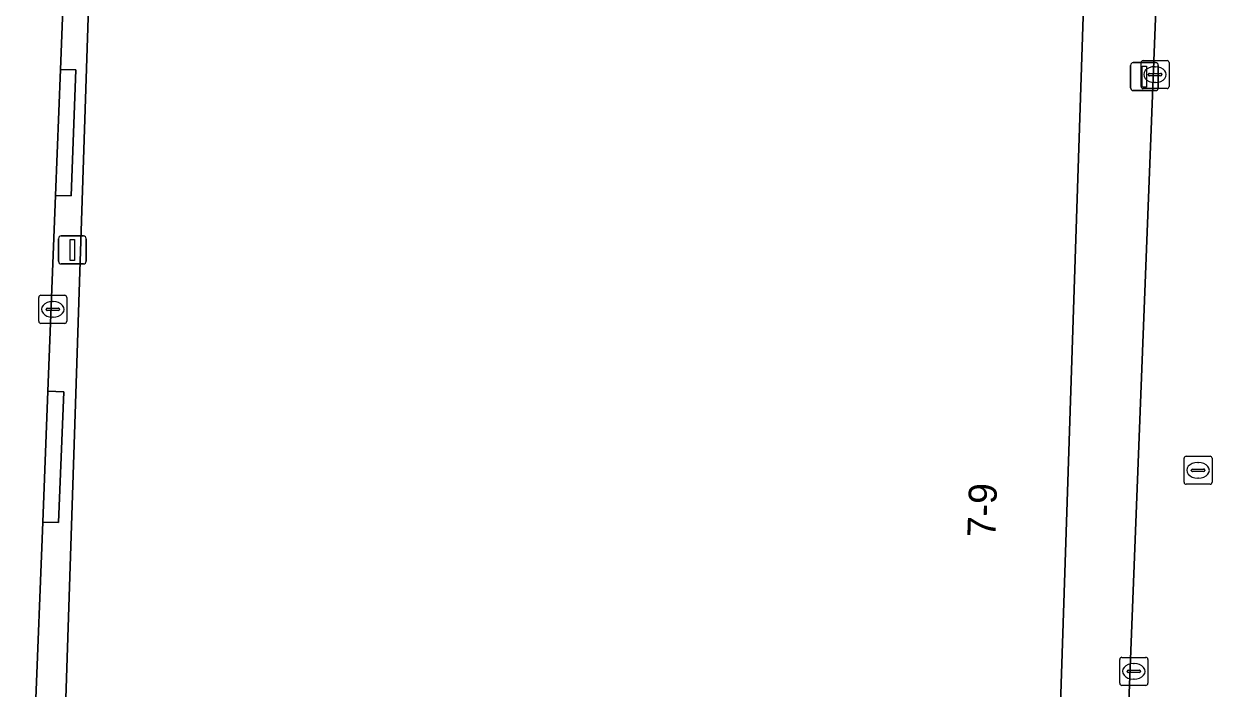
# Model space of a CAD drawing. Extents: x 161354 to 162026, y 386504 to 387460.
# Drawn here: x 161898.44 to 161941.59, y 387259.91 to 387283.62 of the extents above; entities that cross this region are included whole.
import ezdxf

# ---------------------------------------------------------------- set-up
doc = ezdxf.new("R2010")
doc.units = 0
for name, color, linetype in [('IMGEO_Kolk', 7, 'Continuous'), ('IMGEO_Lichtmast', 7, 'Continuous'), ('IMGEO_Pand', 7, 'Continuous'), ('IMGEO_Pand_nummerreeks', 7, 'Continuous'), ('IMGEO_Rijbaan_lokaal_open', 7, 'Continuous'), ('IMGEO_Rioolput', 7, 'Continuous'), ('IMGEO_Voetpad_open', 7, 'Continuous')]:
    doc.layers.add(name, color=color, linetype=linetype)

msp = doc.modelspace()

# ---------------------------------------------------------------- linework, layer by layer
at = {"layer": 'IMGEO_Kolk'}
for p, q in [((161938.28, 387281.393), (161938.28, 387282.245)), ((161938.355, 387282.319), (161939.207, 387282.319)), ((161939.281, 387282.245), (161939.281, 387281.393)), ((161938.539, 387281.813), (161938.539, 387281.825)), ((161938.977, 387281.776), (161938.579, 387281.776)), ((161938.582, 387281.862), (161938.98, 387281.862)), ((161938.768, 387282.099), (161938.793, 387282.099)), ((161939.023, 387281.825), (161939.023, 387281.813)), ((161939.207, 387281.319), (161938.355, 387281.319)), ((161938.791, 387281.539), (161938.766, 387281.539)), ((161898.958, 387273.021), (161898.958, 387273.873)), ((161899.033, 387273.947), (161899.885, 387273.947)), ((161899.446, 387273.727), (161899.471, 387273.727)), ((161899.959, 387273.873), (161899.959, 387273.021)), ((161899.217, 387273.441), (161899.217, 387273.453)), ((161899.655, 387273.404), (161899.257, 387273.404)), ((161899.26, 387273.49), (161899.658, 387273.49)), ((161899.469, 387273.167), (161899.444, 387273.167)), ((161899.701, 387273.453), (161899.701, 387273.441)), ((161899.885, 387272.947), (161899.033, 387272.947)), ((161937.598, 387261.036), (161938.45, 387261.036)), ((161937.523, 387260.11), (161937.523, 387260.962)), ((161938.011, 387260.816), (161938.036, 387260.816)), ((161938.524, 387260.962), (161938.524, 387260.11)), ((161937.782, 387260.53), (161937.782, 387260.542)), ((161938.22, 387260.493), (161937.822, 387260.493)), ((161937.825, 387260.579), (161938.223, 387260.579)), ((161938.034, 387260.256), (161938.009, 387260.256)), ((161938.266, 387260.542), (161938.266, 387260.53)), ((161938.45, 387260.036), (161937.598, 387260.036))]:
    msp.add_line(p, q, dxfattribs=at)
for points in [[(161938.28, 387281.393), (161938.28, 387282.245)], [(161938.355, 387282.319), (161939.207, 387282.319)], [(161939.281, 387282.245), (161939.281, 387281.393)], [(161939.207, 387281.319), (161938.355, 387281.319)], [(161898.958, 387273.021), (161898.958, 387273.873)], [(161899.033, 387273.947), (161899.885, 387273.947)], [(161899.959, 387273.873), (161899.959, 387273.021)], [(161899.885, 387272.947), (161899.033, 387272.947)], [(161937.598, 387261.036), (161938.45, 387261.036)], [(161937.523, 387260.11), (161937.523, 387260.962)], [(161938.524, 387260.962), (161938.524, 387260.11)], [(161938.45, 387260.036), (161937.598, 387260.036)]]:
    msp.add_lwpolyline(points, dxfattribs=at)
for centre, radius, start, end in [((161938.357, 387282.243), 0.0765, 91.552, 178.448), ((161938.357, 387282.243), 0.0765, 91.552, 178.448), ((161939.205, 387282.243), 0.0765, 1.552, 88.448), ((161939.205, 387282.243), 0.0765, 1.552, 88.448), ((161938.579, 387281.822), 0.0403, 85.8775, 175.7526), ((161938.576, 387281.812), 0.0366, 178.938, 274.7102), ((161938.98, 387281.819), 0.043, 264.8664, 352.4533), ((161938.984, 387281.824), 0.0386, 1.7309, 96.639), ((161938.357, 387281.395), 0.0765, 181.552, 268.448), ((161938.357, 387281.395), 0.0765, 181.552, 268.448), ((161939.205, 387281.395), 0.0765, 271.552, 358.448), ((161939.205, 387281.395), 0.0765, 271.552, 358.448), ((161899.035, 387273.871), 0.0765, 91.552, 178.448), ((161899.035, 387273.871), 0.0765, 91.552, 178.448), ((161899.883, 387273.871), 0.0765, 1.552, 88.448), ((161899.883, 387273.871), 0.0765, 1.552, 88.448), ((161899.257, 387273.45), 0.0403, 85.8775, 175.7526), ((161899.254, 387273.44), 0.0366, 178.938, 274.7102), ((161899.658, 387273.447), 0.043, 264.8664, 352.4533), ((161899.662, 387273.452), 0.0386, 1.7309, 96.639), ((161899.035, 387273.023), 0.0765, 181.552, 268.448), ((161899.035, 387273.023), 0.0765, 181.552, 268.448), ((161899.883, 387273.023), 0.0765, 271.552, 358.448), ((161899.883, 387273.023), 0.0765, 271.552, 358.448), ((161937.6, 387260.96), 0.0765, 91.552, 178.448), ((161937.6, 387260.96), 0.0765, 91.552, 178.448), ((161938.448, 387260.96), 0.0765, 1.552, 88.448), ((161938.448, 387260.96), 0.0765, 1.552, 88.448), ((161937.822, 387260.539), 0.0403, 85.8775, 175.7526), ((161937.819, 387260.529), 0.0366, 178.938, 274.7102), ((161938.223, 387260.536), 0.043, 264.8664, 352.4533), ((161938.227, 387260.541), 0.0386, 1.7309, 96.639), ((161937.6, 387260.112), 0.0765, 181.552, 268.448), ((161937.6, 387260.112), 0.0765, 181.552, 268.448), ((161938.448, 387260.112), 0.0765, 271.552, 358.448), ((161938.448, 387260.112), 0.0765, 271.552, 358.448)]:
    msp.add_arc(centre, radius, start, end, dxfattribs=at)
for centre, major_axis, ratio, start_param, end_param in [((161938.767, 387281.819), (-0.387, 0.002), 0.722429, 4.712389, 7.853982), ((161938.792, 387281.819), (-0.39, 0.002), 0.717154, 1.570796, 4.712389), ((161899.445, 387273.447), (-0.387, 0.002), 0.722429, 4.712389, 7.853982), ((161899.47, 387273.447), (-0.39, 0.002), 0.717154, 1.570796, 4.712389), ((161938.01, 387260.536), (-0.387, 0.002), 0.722429, 4.712389, 7.853982), ((161938.035, 387260.536), (-0.39, 0.002), 0.717154, 1.570796, 4.712389)]:
    msp.add_ellipse(centre, major_axis=major_axis, ratio=ratio, start_param=start_param, end_param=end_param, dxfattribs=at)
at = {"layer": 'IMGEO_Lichtmast'}
for p, q in [((161938.005, 387282.248), (161938.795, 387282.248)), ((161938.795, 387282.248), (161938.005, 387282.248)), ((161937.905, 387281.348), (161937.905, 387282.148)), ((161937.905, 387282.148), (161937.905, 387281.348)), ((161938.895, 387282.148), (161938.895, 387281.348)), ((161938.895, 387281.348), (161938.895, 387282.148)), ((161938.795, 387281.248), (161938.005, 387281.248)), ((161938.005, 387281.248), (161938.795, 387281.248)), ((161899.66, 387275.166), (161899.66, 387275.966)), ((161899.66, 387275.966), (161899.66, 387275.166)), ((161899.76, 387276.066), (161900.55, 387276.066)), ((161900.55, 387276.066), (161899.76, 387276.066)), ((161900.65, 387275.966), (161900.65, 387275.166)), ((161900.65, 387275.166), (161900.65, 387275.966)), ((161900.55, 387275.066), (161899.76, 387275.066)), ((161899.76, 387275.066), (161900.55, 387275.066))]:
    msp.add_line(p, q, dxfattribs=at)
for points in [[(161938.325, 387282.123), (161938.475, 387282.123), (161938.475, 387281.373), (161938.325, 387281.373), (161938.325, 387282.123)], [(161900.08, 387275.941), (161900.23, 387275.941), (161900.23, 387275.191), (161900.08, 387275.191), (161900.08, 387275.941)]]:
    msp.add_lwpolyline(points, dxfattribs=at)
for centre, start, end in [((161938.005, 387282.148), 90, 180), ((161938.005, 387282.148), 90, 180), ((161938.795, 387282.148), 0, 90), ((161938.795, 387282.148), 360, 90), ((161938.005, 387281.348), 180, 270), ((161938.005, 387281.348), 180, 270), ((161938.795, 387281.348), 270, 0), ((161938.795, 387281.348), 270, 0), ((161899.76, 387275.966), 90, 180), ((161899.76, 387275.966), 90, 180), ((161900.55, 387275.966), 0, 90), ((161900.55, 387275.966), 360, 90), ((161899.76, 387275.166), 180, 270), ((161899.76, 387275.166), 180, 270), ((161900.55, 387275.166), 270, 0), ((161900.55, 387275.166), 270, 0)]:
    msp.add_arc(centre, 0.1, start, end, dxfattribs=at)
at = {"layer": 'IMGEO_Pand'}
msp.add_lwpolyline([(161936.228, 387284.246), (161919.351, 387284.805), (161905.926, 387285.502), (161900.784, 387285.672), (161899.622, 387250.504), (161904.968, 387250.327), (161914.868, 387250), (161935.074, 387249.332), (161935.096, 387250)], close=True, dxfattribs=at)
at = {"layer": 'IMGEO_Rijbaan_lokaal_open'}
for points in [[(161941.373, 387348.652), (161939.568, 387303.56), (161939.45, 387300.613), (161939.426, 387300.021), (161939.064, 387291.801), (161938.872, 387286.665), (161938.813, 387284.125), (161937.471, 387249.998), (161937.121, 387240.594), (161936.844, 387234.413), (161934.709, 387180.296), (161941.623, 387179.088), (161942.104, 387191.749), (161942.08, 387191.832), (161944.557, 387250.152), (161945.962, 387283.857), (161946.462, 387297.341), (161948.152, 387344.572)], [(161898.834, 387258.964), (161899.103, 387265.857), (161899.285, 387270.527), (161899.558, 387277.505), (161899.733, 387282), (161899.878, 387285.703), (161900.518, 387302.115), (161900.759, 387309.322), (161900.879, 387312.92), (161901.343, 387326.805)]]:
    msp.add_lwpolyline(points, dxfattribs=at)
at = {"layer": 'IMGEO_Rioolput'}
for p, q in [((161939.815, 387267.281), (161939.815, 387268.133)), ((161939.89, 387268.207), (161940.742, 387268.207)), ((161940.303, 387267.987), (161940.328, 387267.987)), ((161940.816, 387268.133), (161940.816, 387267.281)), ((161940.074, 387267.701), (161940.074, 387267.713)), ((161940.512, 387267.664), (161940.114, 387267.664)), ((161940.117, 387267.75), (161940.515, 387267.75)), ((161940.558, 387267.713), (161940.558, 387267.701)), ((161940.742, 387267.207), (161939.89, 387267.207)), ((161940.326, 387267.427), (161940.301, 387267.427))]:
    msp.add_line(p, q, dxfattribs=at)
for points in [[(161939.815, 387267.281), (161939.815, 387268.133)], [(161939.89, 387268.207), (161940.742, 387268.207)], [(161940.816, 387268.133), (161940.816, 387267.281)], [(161940.742, 387267.207), (161939.89, 387267.207)]]:
    msp.add_lwpolyline(points, dxfattribs=at)
for centre, radius, start, end in [((161939.892, 387268.131), 0.0765, 91.552, 178.448), ((161939.892, 387268.131), 0.0765, 91.552, 178.448), ((161940.74, 387268.131), 0.0765, 1.552, 88.448), ((161940.74, 387268.131), 0.0765, 1.552, 88.448), ((161940.114, 387267.71), 0.0403, 85.8775, 175.7526), ((161940.111, 387267.7), 0.0366, 178.938, 274.7102), ((161940.515, 387267.707), 0.043, 264.8664, 352.4533), ((161940.519, 387267.712), 0.0386, 1.7309, 96.639), ((161939.892, 387267.283), 0.0765, 181.552, 268.448), ((161939.892, 387267.283), 0.0765, 181.552, 268.448), ((161940.74, 387267.283), 0.0765, 271.552, 358.448), ((161940.74, 387267.283), 0.0765, 271.552, 358.448)]:
    msp.add_arc(centre, radius, start, end, dxfattribs=at)
for centre, major_axis, ratio, start_param, end_param in [((161940.302, 387267.707), (-0.387, 0.002), 0.722429, 4.712389, 7.853982), ((161940.327, 387267.707), (-0.39, 0.002), 0.717154, 1.570796, 4.712389)]:
    msp.add_ellipse(centre, major_axis=major_axis, ratio=ratio, start_param=start_param, end_param=end_param, dxfattribs=at)
at = {"layer": 'IMGEO_Voetpad_open'}
for points in [[(161936.844, 387234.413), (161936.377, 387234.424), (161936.64, 387240.605), (161937.121, 387240.594), (161937.471, 387249.998), (161938.813, 387284.125), (161938.872, 387286.665), (161938.452, 387286.679), (161938.635, 387291.816), (161939.064, 387291.801), (161939.426, 387300.021), (161939.45, 387300.613), (161938.95, 387300.63), (161939.064, 387303.577), (161939.568, 387303.56), (161941.373, 387348.652)], [(161938.242, 387332.884), (161937.119, 387304.384), (161936.804, 387297.637), (161936.751, 387296.062), (161936.228, 387284.246), (161935.096, 387250), (161935.074, 387249.332), (161934.619, 387246.344), (161934.424, 387241.115), (161934.253, 387236.548), (161934.084, 387232.031), (161933.431, 387208.464), (161933.178, 387202.166), (161932.998, 387202.173), (161932.89, 387199.485), (161932.358, 387188.006), (161932.073, 387182.178)], [(161904.968, 387250.327), (161899.622, 387250.504), (161900.784, 387285.672), (161899.878, 387285.703), (161899.733, 387282), (161900.275, 387281.984), (161900.109, 387277.489), (161899.558, 387277.505), (161899.285, 387270.527), (161899.851, 387270.509), (161899.658, 387265.84), (161899.103, 387265.857), (161898.834, 387258.964), (161899.361, 387258.946), (161899.164, 387254.377), (161898.656, 387254.394), (161898.438, 387251.47)]]:
    msp.add_lwpolyline(points, dxfattribs=at)
for points in [[(161899.733, 387282), (161899.558, 387277.505), (161900.109, 387277.489), (161900.275, 387281.984)], [(161899.285, 387270.527), (161899.103, 387265.857), (161899.658, 387265.84), (161899.851, 387270.509)]]:
    msp.add_lwpolyline(points, close=True, dxfattribs=at)

# ---------------------------------------------------------------- texts
at = {"layer": 'IMGEO_Pand_nummerreeks'}
msp.add_text('7-9', height=1, rotation=88.1094, dxfattribs=at).set_placement((161933.081, 387265.3))

doc.saveas('drawing.dxf')
